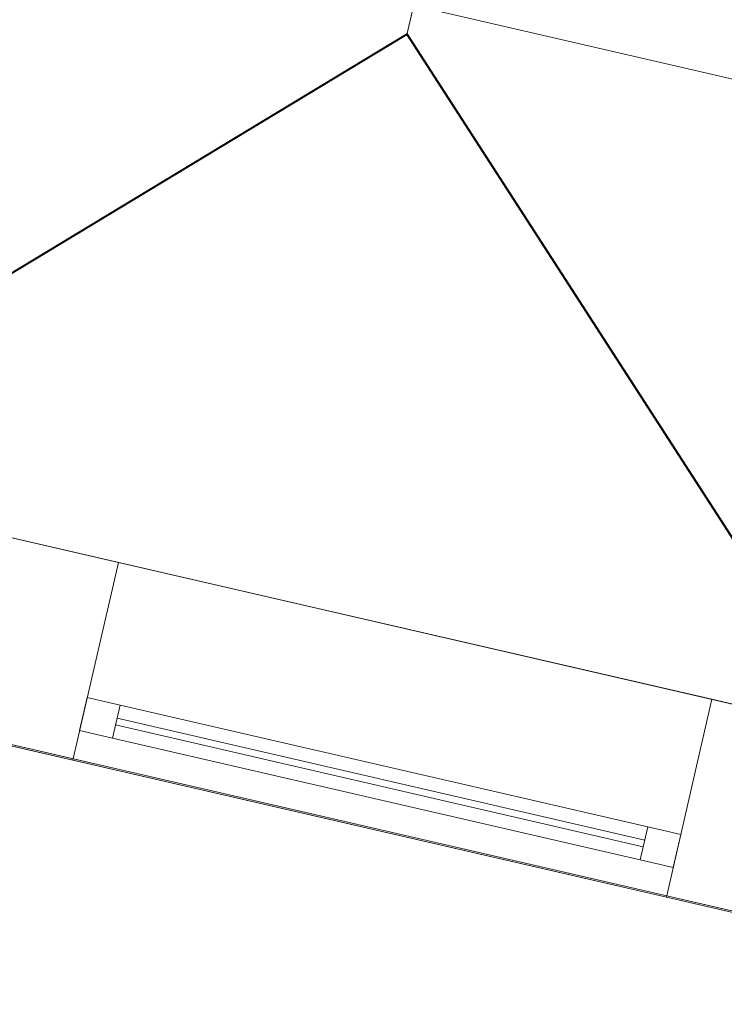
# Model space of a CAD drawing. Header units: millimetres. Extents: x -430348 to -225823, y -86243 to 5084.
# Tile 770 of 1056: x -329645 to -328604, y -69673 to -68218. Entities that reach past the tile are written whole.
import ezdxf

# ---------------------------------------------------------------- set-up
doc = ezdxf.new("R2010")
doc.units = ezdxf.units.MM
for name, color, linetype, lineweight in [('A-GLAZ-CURT', 52, 'Continuous', 9), ('A-GLAZ-CWMG', 51, 'Continuous', 9), ('A-ROOF', 132, 'Continuous', 9), ('A-WALL', 113, 'Continuous', 9)]:
    doc.layers.add(name, color=color, linetype=linetype, lineweight=lineweight)

# ---------------------------------------------------------------- blocks, each defined once
blk = doc.blocks.new('System Panel - Door-555591-_3D_ Copy 1')
at = {"layer": 'A-GLAZ-CURT'}
mesh = blk.add_polyface(dxfattribs=at)
corners = [(-400, 5), (-400, 5, 2000), (400, 5, 2000), (400, 5)]
mesh.append_faces([[corners[k] for k in face] for face in [(2, 3, 0, 1)]])
mesh = blk.add_polyface(dxfattribs=at)
corners = [(400, -5), (-400, -5), (-400, 5), (400, 5)]
mesh.append_faces([[corners[k] for k in face] for face in [(3, 0, 1, 2)]])
mesh = blk.add_polyface(dxfattribs=at)
corners = [(-400, -5, 2000), (400, -5, 2000), (400, 5, 2000), (-400, 5, 2000)]
mesh.append_faces([[corners[k] for k in face] for face in [(0, 1, 2, 3)]])
mesh = blk.add_polyface(dxfattribs=at)
corners = [(-400, -5), (-400, -5, 2000), (-400, 5, 2000), (-400, 5)]
mesh.append_faces([[corners[k] for k in face] for face in [(0, 1, 2, 3)]])
mesh = blk.add_polyface(dxfattribs=at)
corners = [(400, -5, 2000), (400, -5), (400, 5), (400, 5, 2000)]
mesh.append_faces([[corners[k] for k in face] for face in [(0, 1, 2, 3)]])
mesh = blk.add_polyface(dxfattribs=at)
corners = [(-400, -5), (400, -5), (400, -5, 2000), (-400, -5, 2000)]
mesh.append_faces([[corners[k] for k in face] for face in [(3, 0, 1, 2)]])
blk = doc.blocks.new('Rectangular Mullion - 50mm x 50mm-279930-_3D_ Copy 1')
at = {"layer": 'A-GLAZ-CWMG'}
mesh = blk.add_polyface(dxfattribs=at)
corners = [(0, 25), (-50, 25), (-50, -25), (0, -25)]
mesh.append_faces([[corners[k] for k in face] for face in [(2, 3, 0, 1)]])
mesh = blk.add_polyface(dxfattribs=at)
corners = [(0, 25, -2100), (0, -25, -2100), (-50, -25, -2100), (-50, 25, -2100)]
mesh.append_faces([[corners[k] for k in face] for face in [(0, 1, 2, 3)]])
mesh = blk.add_polyface(dxfattribs=at)
corners = [(-50, 25), (0, 25), (0, 25, -2100), (-50, 25, -2100)]
mesh.append_faces([[corners[k] for k in face] for face in [(0, 1, 2, 3)]])
mesh = blk.add_polyface(dxfattribs=at)
corners = [(-50, -25), (-50, 25), (-50, 25, -2100), (-50, -25, -2100)]
mesh.append_faces([[corners[k] for k in face] for face in [(0, 1, 2, 3)]])
mesh = blk.add_polyface(dxfattribs=at)
corners = [(0, 25), (0, -25), (0, -25, -2100), (0, 25, -2100)]
mesh.append_faces([[corners[k] for k in face] for face in [(0, 1, 2, 3)]])
mesh = blk.add_polyface(dxfattribs=at)
corners = [(0, -25), (-50, -25), (-50, -25, -2100), (0, -25, -2100)]
mesh.append_faces([[corners[k] for k in face] for face in [(0, 1, 2, 3)]])
blk = doc.blocks.new('Rectangular Mullion - 50mm x 50mm-327847-_3D_ Copy 1')
at = {"layer": 'A-GLAZ-CWMG'}
mesh = blk.add_polyface(dxfattribs=at)
corners = [(0, 25), (-50, 25), (-50, -25), (0, -25)]
mesh.append_faces([[corners[k] for k in face] for face in [(2, 3, 0, 1)]])
mesh = blk.add_polyface(dxfattribs=at)
corners = [(0, 25, -800), (0, -25, -800), (-50, -25, -800), (-50, 25, -800)]
mesh.append_faces([[corners[k] for k in face] for face in [(0, 1, 2, 3)]])
mesh = blk.add_polyface(dxfattribs=at)
corners = [(-50, 25), (0, 25), (0, 25, -800), (-50, 25, -800)]
mesh.append_faces([[corners[k] for k in face] for face in [(0, 1, 2, 3)]])
mesh = blk.add_polyface(dxfattribs=at)
corners = [(-50, -25), (-50, 25), (-50, 25, -800), (-50, -25, -800)]
mesh.append_faces([[corners[k] for k in face] for face in [(0, 1, 2, 3)]])
mesh = blk.add_polyface(dxfattribs=at)
corners = [(0, 25), (0, -25), (0, -25, -800), (0, 25, -800)]
mesh.append_faces([[corners[k] for k in face] for face in [(0, 1, 2, 3)]])
mesh = blk.add_polyface(dxfattribs=at)
corners = [(0, -25), (-50, -25), (-50, -25, -800), (0, -25, -800)]
mesh.append_faces([[corners[k] for k in face] for face in [(0, 1, 2, 3)]])
blk = doc.blocks.new('Rectangular Mullion - 50mm x 50mm-279931-_3D_ Copy 1')
at = {"layer": 'A-GLAZ-CWMG'}
mesh = blk.add_polyface(dxfattribs=at)
corners = [(0, 25), (-50, 25), (-50, -25), (0, -25)]
mesh.append_faces([[corners[k] for k in face] for face in [(2, 3, 0, 1)]])
mesh = blk.add_polyface(dxfattribs=at)
corners = [(0, 25, -2100), (0, -25, -2100), (-50, -25, -2100), (-50, 25, -2100)]
mesh.append_faces([[corners[k] for k in face] for face in [(0, 1, 2, 3)]])
mesh = blk.add_polyface(dxfattribs=at)
corners = [(-50, 25), (0, 25), (0, 25, -2100), (-50, 25, -2100)]
mesh.append_faces([[corners[k] for k in face] for face in [(0, 1, 2, 3)]])
mesh = blk.add_polyface(dxfattribs=at)
corners = [(-50, -25), (-50, 25), (-50, 25, -2100), (-50, -25, -2100)]
mesh.append_faces([[corners[k] for k in face] for face in [(0, 1, 2, 3)]])
mesh = blk.add_polyface(dxfattribs=at)
corners = [(0, 25), (0, -25), (0, -25, -2100), (0, 25, -2100)]
mesh.append_faces([[corners[k] for k in face] for face in [(0, 1, 2, 3)]])
mesh = blk.add_polyface(dxfattribs=at)
corners = [(0, -25), (-50, -25), (-50, -25, -2100), (0, -25, -2100)]
mesh.append_faces([[corners[k] for k in face] for face in [(0, 1, 2, 3)]])
blk = doc.blocks.new('Rectangular Mullion - 50mm x 50mm-327848-_3D_ Copy 1')
at = {"layer": 'A-GLAZ-CWMG'}
mesh = blk.add_polyface(dxfattribs=at)
corners = [(0, 25), (-50, 25), (-50, -25), (0, -25)]
mesh.append_faces([[corners[k] for k in face] for face in [(2, 3, 0, 1)]])
mesh = blk.add_polyface(dxfattribs=at)
corners = [(0, 25, -800), (0, -25, -800), (-50, -25, -800), (-50, 25, -800)]
mesh.append_faces([[corners[k] for k in face] for face in [(0, 1, 2, 3)]])
mesh = blk.add_polyface(dxfattribs=at)
corners = [(-50, 25), (0, 25), (0, 25, -800), (-50, 25, -800)]
mesh.append_faces([[corners[k] for k in face] for face in [(0, 1, 2, 3)]])
mesh = blk.add_polyface(dxfattribs=at)
corners = [(-50, -25), (-50, 25), (-50, 25, -800), (-50, -25, -800)]
mesh.append_faces([[corners[k] for k in face] for face in [(0, 1, 2, 3)]])
mesh = blk.add_polyface(dxfattribs=at)
corners = [(0, 25), (0, -25), (0, -25, -800), (0, 25, -800)]
mesh.append_faces([[corners[k] for k in face] for face in [(0, 1, 2, 3)]])
mesh = blk.add_polyface(dxfattribs=at)
corners = [(0, -25), (-50, -25), (-50, -25, -800), (0, -25, -800)]
mesh.append_faces([[corners[k] for k in face] for face in [(0, 1, 2, 3)]])

msp = doc.modelspace()

# ---------------------------------------------------------------- block references
at = {"layer": 'A-GLAZ-CURT', "rotation": 346.9999999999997}
msp.add_blockref('System Panel - Door-555591-_3D_ Copy 1', (-329112.1, -69345.6, 60005.9), dxfattribs=at)
at = {"layer": 'A-GLAZ-CWMG', "rotation": 166.9999999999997}
msp.add_blockref('Rectangular Mullion - 50mm x 50mm-279930-_3D_ Copy 1', (-329550.5, -69244.4, 62055.9), dxfattribs=at)
at = {"layer": 'A-GLAZ-CWMG', "extrusion": (0.97437, -0.224951, 0), "rotation": 90}
msp.add_blockref('Rectangular Mullion - 50mm x 50mm-327847-_3D_ Copy 1', (-141602.4, 62055.9, -304677.6), dxfattribs=at)
at = {"layer": 'A-GLAZ-CWMG', "extrusion": (-0.97437, 0.224951, 0), "rotation": 270}
msp.add_blockref('Rectangular Mullion - 50mm x 50mm-327848-_3D_ Copy 1', (141602.4, 59955.9, 305477.6), dxfattribs=at)
at = {"layer": 'A-GLAZ-CWMG', "extrusion": (0, 0, -1), "rotation": 193.0000000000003}
msp.add_blockref('Rectangular Mullion - 50mm x 50mm-279931-_3D_ Copy 1', (328673.6, -69446.8, -59955.9), dxfattribs=at)

# ---------------------------------------------------------------- meshes
at = {"layer": 'A-ROOF'}
mesh = msp.add_polyface(dxfattribs=at)
corners = [(-333251.5, -67230.2, 64710), (-333611.1, -67147.1, 64710), (-333679.3, -67131.4, 64710), (-332936.9, -63916, 67063.9), (-332868.8, -63931.7, 67063.9), (-318165.5, -67326.2, 67063.9), (-315692.4, -71284, 64710), (-317681.3, -70824.8, 64710), (-317690.1, -70822.8, 64710), (-318995, -68313.3, 66244.7), (-321237.9, -70003.7, 64710), (-321247.5, -70001.5, 64710), (-321653.8, -69907.7, 64710), (-321663.7, -69905.4, 64710), (-322956.8, -67350.6, 66278.2), (-325209.1, -69086.9, 64710), (-325220, -69084.4, 64710), (-329743.8, -68040, 64710), (-329753.7, -68037.7, 64710), (-331029.5, -65517.1, 66257.1)]
mesh.append_faces([[corners[k] for k in face] for face in [(4, 2, 3)]], dxfattribs={"vtx0": -1})
mesh.append_faces([[corners[k] for k in face] for face in [(14, 5, 9)]], dxfattribs={"vtx0": -1, "vtx1": -1, "vtx2": -1})
mesh.append_faces([[corners[k] for k in face] for face in [(14, 19, 4, 5)]], dxfattribs={"vtx0": -1, "vtx1": -1, "vtx3": -1})
mesh.append_faces([[corners[k] for k in face] for face in [(4, 19, 0)]], dxfattribs={"vtx0": -1, "vtx2": -1})
mesh.append_faces([[corners[k] for k in face] for face in [(16, 17, 14, 15), (6, 7, 5)]], dxfattribs={"vtx1": -1})
mesh.append_faces([[corners[k] for k in face] for face in [(1, 2, 4, 0)]], dxfattribs={"vtx1": -1, "vtx2": -1})
mesh.append_faces([[corners[k] for k in face] for face in [(17, 18, 19, 14), (7, 8, 9, 5), (12, 13, 14, 9)]], dxfattribs={"vtx2": -1, "vtx3": -1})
mesh.append_faces([[corners[k] for k in face] for face in [(9, 10, 11, 12)]], dxfattribs={"vtx3": -1})
mesh = msp.add_polyface(dxfattribs=at)
corners = [(-333679.3, -67131.4, 64832.8), (-333262.4, -67227.7, 64832.8), (-331027.1, -65504.5, 66389.1), (-329743.8, -68040, 64832.8), (-325220, -69084.4, 64832.8), (-322954.5, -67337.9, 66410.2), (-321653.8, -69907.7, 64832.8), (-321247.5, -70001.5, 64832.8), (-318993, -68302.4, 66375.5), (-317681.3, -70824.8, 64832.8), (-315692.4, -71284, 64832.8), (-318165.5, -67326.2, 67186.7), (-332936.9, -63916, 67186.7)]
mesh.append_faces([[corners[k] for k in face] for face in [(5, 2, 3, 4)]], dxfattribs={"vtx0": -1})
mesh.append_faces([[corners[k] for k in face] for face in [(12, 2, 5, 11)]], dxfattribs={"vtx0": -1, "vtx1": -1, "vtx2": -1})
mesh.append_faces([[corners[k] for k in face] for face in [(5, 6, 8, 11)]], dxfattribs={"vtx1": -1, "vtx2": -1, "vtx3": -1})
mesh.append_faces([[corners[k] for k in face] for face in [(9, 10, 11, 8), (6, 7, 8)]], dxfattribs={"vtx2": -1})
mesh.append_faces([[corners[k] for k in face] for face in [(12, 0, 1, 2)]], dxfattribs={"vtx3": -1})
mesh = msp.add_polyface(dxfattribs=at)
corners = [(-330161.3, -67666.6, 62226.4), (-330491.9, -69098.9, 62226.4), (-329072.5, -68240.7, 63145.5), (-329001.8, -67934.2, 63145.5)]
mesh.append_faces([[corners[k] for k in face] for face in [(2, 3, 0, 1)]])
mesh = msp.add_polyface(dxfattribs=at)
corners = [(-330491.5, -69097.1, 62100), (-330161.3, -67666.6, 62100), (-329001.8, -67934.2, 63019.1), (-329072.1, -68238.9, 63019.1)]
mesh.append_faces([[corners[k] for k in face] for face in [(1, 2, 3, 0)]])
mesh = msp.add_polyface(dxfattribs=at)
corners = [(-327842.3, -68201.9, 62226.4), (-329001.8, -67934.2, 63145.5), (-329072.5, -68240.7, 63145.5), (-328172.9, -69634.3, 62226.4)]
mesh.append_faces([[corners[k] for k in face] for face in [(2, 3, 0, 1)]])
mesh = msp.add_polyface(dxfattribs=at)
corners = [(-327842.3, -68201.9, 62100), (-328172.5, -69632.5, 62100), (-329072.1, -68238.9, 63019.1), (-329001.8, -67934.2, 63019.1)]
mesh.append_faces([[corners[k] for k in face] for face in [(0, 1, 2, 3)]])
mesh = msp.add_polyface(dxfattribs=at)
corners = [(-325220, -69084.4, 64710), (-325220, -69084.4, 64832.8), (-329743.8, -68040, 64832.8), (-329743.8, -68040, 64710)]
mesh.append_faces([[corners[k] for k in face] for face in [(2, 3, 0, 1)]])
mesh = msp.add_polyface(dxfattribs=at)
corners = [(-330491.9, -69098.9, 62226.4), (-328172.9, -69634.3, 62226.4), (-329072.5, -68240.7, 63145.5)]
mesh.append_faces([[corners[k] for k in face] for face in [(0, 1, 2)]])
mesh = msp.add_polyface(dxfattribs=at)
corners = [(-330491.5, -69097.1, 62100), (-329072.1, -68238.9, 63019.1), (-328172.5, -69632.5, 62100)]
mesh.append_faces([[corners[k] for k in face] for face in [(1, 2, 0)]])
mesh = msp.add_polyface(dxfattribs=at)
corners = [(-328172.5, -69632.5, 62100), (-328172.9, -69634.3, 62100), (-330491.9, -69098.9, 62100), (-330491.5, -69097.1, 62100)]
mesh.append_faces([[corners[k] for k in face] for face in [(3, 0, 1, 2)]])
mesh = msp.add_polyface(dxfattribs=at)
corners = [(-328172.9, -69634.3, 62100), (-328172.9, -69634.3, 62226.4), (-330491.9, -69098.9, 62226.4), (-330491.9, -69098.9, 62100)]
mesh.append_faces([[corners[k] for k in face] for face in [(1, 2, 3, 0)]])
at = {"layer": 'A-WALL'}
mesh = msp.add_polyface(dxfattribs=at)
corners = [(-330229.5, -67650.8, 59055.2), (-329898.8, -67419.3, 59055.2), (-328169.4, -67818.5, 59055.2), (-327877.1, -67886, 59055.2), (-327944.6, -68178.3, 59055.2), (-328236.9, -68110.8, 59055.2), (-329868.9, -67734, 59055.2), (-330161.3, -67666.6, 59055.2), (-324881, -68577.7, 59055.2), (-324685.3, -68930.8, 59055.2), (-326887.4, -68422.4, 59055.2), (-326819.9, -68130.1, 59055.2), (-326527.6, -68197.6, 59055.2)]
mesh.append_faces([[corners[k] for k in face] for face in [(2, 5, 6)]], dxfattribs={"vtx0": -1, "vtx2": -1})
mesh.append_faces([[corners[k] for k in face] for face in [(0, 1, 7)]], dxfattribs={"vtx1": -1})
mesh.append_faces([[corners[k] for k in face] for face in [(1, 2, 6, 7)]], dxfattribs={"vtx1": -1, "vtx3": -1})
mesh.append_faces([[corners[k] for k in face] for face in [(12, 8, 9), (10, 11, 12, 9)]], dxfattribs={"vtx2": -1})
mesh.append_faces([[corners[k] for k in face] for face in [(2, 3, 4, 5)]], dxfattribs={"vtx3": -1})
mesh = msp.add_polyface(dxfattribs=at)
corners = [(-329912.5, -67724, 64902.6), (-324932.6, -68873.7, 64902.6), (-324781.5, -68757.2, 65007.7), (-324881, -68577.7, 65116.5), (-329898.8, -67419.3, 65116.5), (-330022.8, -67506.1, 65036.3)]
mesh.append_faces([[corners[k] for k in face] for face in [(4, 5, 0, 3), (1, 2, 3, 0)]], dxfattribs={"vtx2": -1})
mesh = msp.add_polyface(dxfattribs=at)
corners = [(-329898.8, -67419.3, 59055.2), (-329898.8, -67419.3, 65116.5), (-324881, -68577.7, 65116.5), (-324881, -68577.7, 59055.2), (-326527.6, -68197.6, 59055.2), (-326819.9, -68130.1, 59055.2), (-326819.9, -68130.1, 62148.9), (-327877.1, -67886, 62148.9), (-327877.1, -67886, 59055.2), (-328169.4, -67818.5, 59055.2), (-329187.6, -67583.4, 64648.9), (-329187.6, -67583.4, 63248.9), (-328544.5, -67731.9, 63248.9), (-328544.5, -67731.9, 64648.9), (-327618.9, -67945.6, 64648.9), (-327618.9, -67945.6, 63248.9), (-327073.2, -68071.6, 63248.9), (-327073.2, -68071.6, 64648.9), (-326196.3, -68274, 64648.9), (-326196.3, -68274, 63248.9), (-325514.2, -68431.5, 63248.9), (-325514.2, -68431.5, 64648.9), (-326332.7, -68242.6, 59848.9), (-325494.7, -68436, 59848.9), (-325494.7, -68436, 62148.9), (-326332.7, -68242.6, 62148.9)]
mesh.append_faces([[corners[k] for k in face] for face in [(15, 7, 12, 14)]], dxfattribs={"vtx0": -1, "vtx1": -1, "vtx2": -1})
mesh.append_faces([[corners[k] for k in face] for face in [(19, 25, 6, 16)]], dxfattribs={"vtx0": -1, "vtx1": -1, "vtx2": -1, "vtx3": -1})
mesh.append_faces([[corners[k] for k in face] for face in [(7, 0, 11, 12)]], dxfattribs={"vtx0": -1, "vtx1": -1, "vtx3": -1})
mesh.append_faces([[corners[k] for k in face] for face in [(4, 22, 23, 3), (3, 23, 24, 2), (6, 25, 22), (17, 18, 19, 16), (14, 12, 13), (14, 1, 2, 17), (1, 10, 11, 0)]], dxfattribs={"vtx0": -1, "vtx2": -1})
mesh.append_faces([[corners[k] for k in face] for face in [(2, 21, 18, 17)]], dxfattribs={"vtx0": -1, "vtx2": -1, "vtx3": -1})
mesh.append_faces([[corners[k] for k in face] for face in [(9, 0, 7, 8)]], dxfattribs={"vtx1": -1})
mesh.append_faces([[corners[k] for k in face] for face in [(5, 6, 22, 4)]], dxfattribs={"vtx1": -1, "vtx2": -1})
mesh.append_faces([[corners[k] for k in face] for face in [(20, 21, 2, 24), (13, 10, 1, 14)]], dxfattribs={"vtx1": -1, "vtx2": -1, "vtx3": -1})
mesh.append_faces([[corners[k] for k in face] for face in [(19, 20, 24, 25), (15, 16, 6, 7)]], dxfattribs={"vtx1": -1, "vtx3": -1})
mesh = msp.add_polyface(dxfattribs=at)
corners = [(-324685.3, -68930.8, 65123.1), (-324932.6, -68873.7, 64902.6), (-329912.5, -67724, 64902.6), (-330229.5, -67650.8, 65180.6), (-330229.5, -67650.8, 59055.2), (-330161.3, -67666.6, 59055.2), (-329868.9, -67734, 59055.2), (-328236.9, -68110.8, 59055.2), (-327944.6, -68178.3, 59055.2), (-327944.6, -68178.3, 62148.9), (-326887.4, -68422.4, 62148.9), (-326887.4, -68422.4, 59055.2), (-324685.3, -68930.8, 59055.2), (-329255.1, -67875.8, 63248.9), (-329255.1, -67875.8, 64648.9), (-328612, -68024.2, 64648.9), (-328612, -68024.2, 63248.9), (-327686.4, -68237.9, 63248.9), (-327686.4, -68237.9, 64648.9), (-327140.7, -68363.9, 64648.9), (-327140.7, -68363.9, 63248.9), (-326263.8, -68566.4, 63248.9), (-326263.8, -68566.4, 64648.9), (-325581.7, -68723.8, 64648.9), (-325581.7, -68723.8, 63248.9), (-325562.2, -68728.3, 59848.9), (-326400.2, -68534.9, 59848.9), (-326400.2, -68534.9, 62148.9), (-325562.2, -68728.3, 62148.9)]
mesh.append_faces([[corners[k] for k in face] for face in [(14, 2, 13)]], dxfattribs={"vtx0": -1, "vtx1": -1})
mesh.append_faces([[corners[k] for k in face] for face in [(13, 6, 9, 16)]], dxfattribs={"vtx0": -1, "vtx1": -1, "vtx2": -1})
mesh.append_faces([[corners[k] for k in face] for face in [(21, 10, 27, 28), (1, 19, 22, 23)]], dxfattribs={"vtx0": -1, "vtx1": -1, "vtx3": -1})
mesh.append_faces([[corners[k] for k in face] for face in [(18, 15, 16, 17), (28, 24, 21)]], dxfattribs={"vtx0": -1, "vtx2": -1})
mesh.append_faces([[corners[k] for k in face] for face in [(2, 14, 15, 18)]], dxfattribs={"vtx0": -1, "vtx2": -1, "vtx3": -1})
mesh.append_faces([[corners[k] for k in face] for face in [(13, 4, 5, 6), (13, 2, 3, 4)]], dxfattribs={"vtx0": -1, "vtx3": -1})
mesh.append_faces([[corners[k] for k in face] for face in [(23, 24, 1)]], dxfattribs={"vtx1": -1, "vtx2": -1})
mesh.append_faces([[corners[k] for k in face] for face in [(9, 10, 17, 16), (20, 17, 10, 21), (0, 1, 24, 28)]], dxfattribs={"vtx1": -1, "vtx2": -1, "vtx3": -1})
mesh.append_faces([[corners[k] for k in face] for face in [(1, 2, 18, 19), (26, 27, 10, 11), (28, 25, 12, 0), (25, 26, 11, 12), (19, 20, 21, 22)]], dxfattribs={"vtx1": -1, "vtx3": -1})
mesh.append_faces([[corners[k] for k in face] for face in [(7, 8, 9, 6)]], dxfattribs={"vtx2": -1})
mesh = msp.add_polyface(dxfattribs=at)
corners = [(-330424.4, -68806.6, 59055.2), (-330132.1, -68874.1, 59055.2), (-328500.1, -69250.8, 59055.2), (-328567.5, -69543.2, 59055.2), (-330491.9, -69098.9, 59055.2)]
mesh.append_faces([[corners[k] for k in face] for face in [(1, 4, 0)]], dxfattribs={"vtx0": -1})
mesh.append_faces([[corners[k] for k in face] for face in [(3, 4, 1, 2)]], dxfattribs={"vtx1": -1})
mesh = msp.add_polyface(dxfattribs=at)
corners = [(-328500.1, -69250.8, 59055.2), (-330132.1, -68874.1, 59055.2), (-330424.4, -68806.6, 59055.2), (-330424.4, -68806.6, 62100), (-330132.1, -68874.1, 62331.7), (-330125.2, -68875.6, 62337.2), (-328500.1, -69250.8, 62337.2), (-329498.8, -69020.3, 62055.9), (-329498.8, -69020.3, 59955.9), (-328621.9, -69222.7, 59955.9), (-328621.9, -69222.7, 62055.9)]
mesh.append_faces([[corners[k] for k in face] for face in [(6, 10, 7)]], dxfattribs={"vtx0": -1, "vtx2": -1})
mesh.append_faces([[corners[k] for k in face] for face in [(8, 1, 2, 3), (7, 4, 5, 6)]], dxfattribs={"vtx0": -1, "vtx3": -1})
mesh.append_faces([[corners[k] for k in face] for face in [(6, 0, 9, 10), (8, 9, 0, 1), (7, 8, 3, 4)]], dxfattribs={"vtx1": -1, "vtx3": -1})
mesh = msp.add_polyface(dxfattribs=at)
corners = [(-328500.1, -69250.8, 62337.2), (-330125.2, -68875.6, 62337.2), (-330491.5, -69097.1, 62100), (-328567.1, -69541.4, 62100)]
mesh.append_faces([[corners[k] for k in face] for face in [(1, 2, 3, 0)]])
mesh = msp.add_polyface(dxfattribs=at)
corners = [(-329566.3, -69312.6, 59955.9), (-329498.8, -69020.3, 59955.9), (-329498.8, -69020.3, 62055.9), (-329566.3, -69312.6, 62055.9)]
mesh.append_faces([[corners[k] for k in face] for face in [(0, 1, 2, 3)]])
mesh = msp.add_polyface(dxfattribs=at)
corners = [(-329566.3, -69312.6, 62055.9), (-329498.8, -69020.3, 62055.9), (-328621.9, -69222.7, 62055.9), (-328689.3, -69515, 62055.9)]
mesh.append_faces([[corners[k] for k in face] for face in [(0, 1, 2, 3)]])
mesh = msp.add_polyface(dxfattribs=at)
corners = [(-329498.8, -69020.3, 59955.9), (-329566.3, -69312.6, 59955.9), (-328689.3, -69515, 59955.9), (-328621.9, -69222.7, 59955.9)]
mesh.append_faces([[corners[k] for k in face] for face in [(3, 0, 1, 2)]])
mesh = msp.add_polyface(dxfattribs=at)
corners = [(-330491.9, -69098.9, 62100), (-328567.5, -69543.2, 62100), (-328567.1, -69541.4, 62100), (-330491.5, -69097.1, 62100)]
mesh.append_faces([[corners[k] for k in face] for face in [(1, 2, 3, 0)]])
mesh = msp.add_polyface(dxfattribs=at)
corners = [(-330491.9, -69098.9, 59055.2), (-328567.5, -69543.2, 59055.2), (-328567.5, -69543.2, 62100), (-330491.9, -69098.9, 62100), (-329566.3, -69312.6, 59955.9), (-329566.3, -69312.6, 62055.9), (-328689.3, -69515, 62055.9), (-328689.3, -69515, 59955.9)]
mesh.append_faces([[corners[k] for k in face] for face in [(4, 0, 1, 7), (7, 1, 2, 6)]], dxfattribs={"vtx0": -1, "vtx2": -1})
mesh.append_faces([[corners[k] for k in face] for face in [(3, 0, 4, 5), (2, 3, 5, 6)]], dxfattribs={"vtx1": -1, "vtx3": -1})
mesh = msp.add_polyface(dxfattribs=at)
corners = [(-328689.3, -69515, 62055.9), (-328621.9, -69222.7, 62055.9), (-328621.9, -69222.7, 59955.9), (-328689.3, -69515, 59955.9)]
mesh.append_faces([[corners[k] for k in face] for face in [(0, 1, 2, 3)]])

doc.saveas('drawing.dxf')
